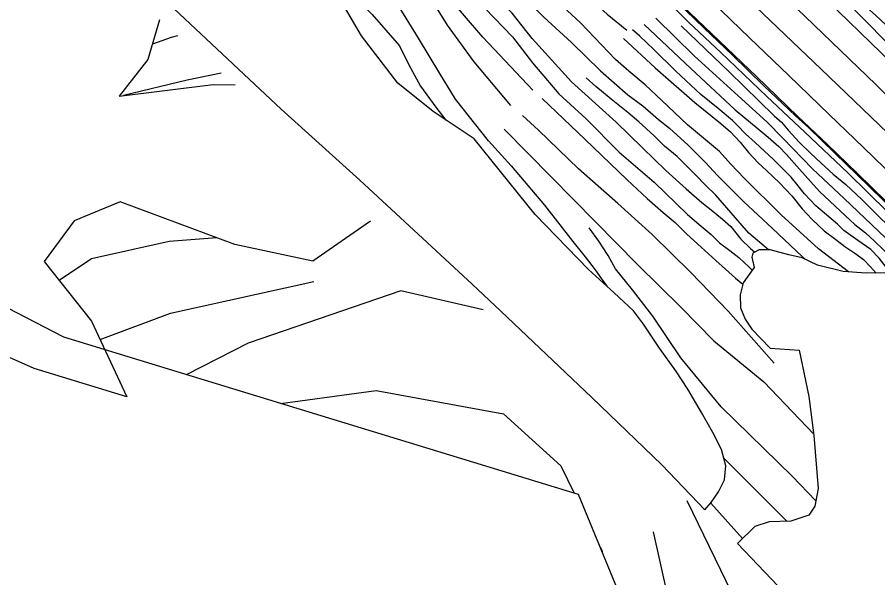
# Model space of a CAD drawing. Extents: x 2316231 to 2323598, y 363169 to 371906.
# Drawn here: x 2319638.6 to 2320024.1, y 365317.1 to 365568.2 of the extents above; entities that cross this region are included whole.
import ezdxf

# ---------------------------------------------------------------- set-up
doc = ezdxf.new("R2010")
doc.units = 0
for name, color, linetype in [('RD_DTM_BkLn1', 7, 'Continuous'), ('RD_DTM_BkLn2', 7, 'Continuous'), ('RD_DTM_Holes', 7, 'Continuous'), ('RD_DTM_TinHull', 7, 'Continuous'), ('RD_EX_Road', 7, 'Continuous')]:
    doc.layers.add(name, color=color, linetype=linetype)

msp = doc.modelspace()

# ---------------------------------------------------------------- linework, layer by layer
at = {"layer": 'RD_DTM_BkLn1'}
msp.add_line((2319973.072, 365404.889), (2319995.405, 365381.487), dxfattribs=at)
for points in [[(2319790.694, 365707.298), (2319822.084, 365678.111), (2319858.951, 365642.988), (2319894.247, 365609.361), (2319922.119, 365583.512), (2319939.275, 365566.026)], [(2319771.198, 365689.299), (2319795.768, 365667.465), (2319824.057, 365642.503), (2319845.844, 365623.75), (2319873.45, 365596.883), (2319887.735, 365583.273), (2319902.893, 365569.537), (2319911.687, 365562.443)], [(2319906.673, 365549.247), (2319890.935, 365565.668), (2319874.934, 365580.622), (2319855.324, 365600.312), (2319833.187, 365621.25), (2319802.329, 365649.793), (2319782.118, 365669.766), (2319766.552, 365685.162)], [(2319760.751, 365679.929), (2319797.302, 365642.676), (2319826.487, 365614.015), (2319846.162, 365595.132), (2319865.957, 365576.84), (2319874.497, 365568.276), (2319886.976, 365556.815), (2319899.963, 365544.148)], [(2319886.914, 365539.327), (2319869.276, 365558.693), (2319860.379, 365570.027), (2319839.571, 365590.997), (2319815.633, 365615.655), (2319789.756, 365640.597), (2319766.801, 365662.314), (2319755.195, 365673.952)], [(2319750.295, 365668.924), (2319792.031, 365628.734), (2319832, 365589.081), (2319860.409, 365559.447), (2319869.454, 365547.833), (2319881.167, 365533.933)], [(2319869.61, 365535.571), (2319847.195, 365559.204), (2319830.798, 365578.527), (2319809.481, 365602.123), (2319784.951, 365625.493), (2319771.658, 365637.591), (2319745.318, 365663.251)], [(2319741.076, 365654.448), (2319770.842, 365628.949), (2319793.809, 365609.637), (2319807.735, 365595.651), (2319822.54, 365578.702), (2319831.276, 365564.661), (2319843.223, 365548.293), (2319859.619, 365528.681)], [(2319849.703, 365512.876), (2319834.929, 365531.513), (2319827.862, 365542.956), (2319818.417, 365558.804), (2319809.751, 365572.903), (2319802.867, 365582.611), (2319789.144, 365597.245), (2319774.435, 365610.264), (2319750.455, 365632.254), (2319736.553, 365645.207)], [(2319725.846, 365636.665), (2319747.868, 365617.26), (2319773.047, 365593.977), (2319797.605, 365569.448), (2319809.85, 365555.35), (2319813.917, 365547.195), (2319819.275, 365537.394), (2319826.083, 365527.911), (2319830.612, 365522.133)], [(2319984.003, 365604.645), (2319997.438, 365592.484), (2320009.491, 365581.391), (2320023.162, 365569.033), (2320060.205, 365534.502), (2320067.852, 365526.692), (2320078.903, 365515.613), (2320090.469, 365503.817), (2320095.838, 365498.439), (2320101.535, 365491.998)], [(2320098.994, 365489.623), (2320093.027, 365495.687), (2320075.593, 365511.869), (2320065.764, 365520.754), (2320028.673, 365556.484), (2320017.601, 365567.656), (2320004.56, 365580.886), (2319989.878, 365595.262), (2319981.135, 365603.88)], [(2319963.181, 365595.672), (2319991.544, 365568.476), (2320023.256, 365538.025), (2320078.188, 365483.799), (2320085.958, 365475.933)], [(2320078.538, 365466.333), (2320028.498, 365516.359), (2319998.681, 365544.954), (2319969.526, 365572.839), (2319954.759, 365586.894)], [(2320030.729, 365466.442), (2320027.609, 365469.339), (2320009.041, 365487.068), (2319994.809, 365500.372), (2319981.536, 365514.023), (2319974.435, 365521.298), (2319961.525, 365533.017), (2319941.911, 365550.966), (2319924.609, 365567.742)], [(2320028.55, 365480.934), (2320010.654, 365498.446), (2319991.36, 365516.775), (2319974.467, 365532.759), (2319953.772, 365552.38), (2319939.275, 365566.026)], [(2320029.782, 365454.2), (2320027.785, 365456.239), (2320024.685, 365460.243), (2320020.937, 365464.216), (2320017.151, 365466.823), (2320015.14, 365468.236), (2320008.931, 365472.625), (2320006.015, 365475.513), (2319996.287, 365483.711), (2319991.26, 365489.179), (2319987.789, 365493.507), (2319985.301, 365496.595), (2319977.431, 365504.445), (2319969.159, 365512.052), (2319964.844, 365515.939), (2319961.23, 365519.69), (2319958.955, 365521.925), (2319952.67, 365527.368), (2319944.871, 365533.671), (2319933.681, 365543.976), (2319923.822, 365553.685), (2319917.516, 365559.664), (2319914.295, 365562.554)], [(2319919.395, 365565.02), (2319940.315, 365545.22), (2319960.238, 365526.663), (2319970.552, 365518.212), (2319975.033, 365514.436), (2319979.814, 365510.281), (2319983.208, 365506.701), (2319989.066, 365500.147), (2319994.064, 365494.533), (2319998.038, 365490.089), (2320009.697, 365479.202), (2320013.819, 365475.326), (2320018.545, 365471.57), (2320022.57, 365467.951), (2320026.623, 365463.975), (2320030.288, 365460.255), (2320032.597, 365458.021)], [(2319935.983, 365564.28), (2319957.527, 365543.759), (2319977.634, 365524.086), (2319981.035, 365521.188), (2319983.892, 365517.587), (2319988.96, 365512.145), (2319993.931, 365507.368), (2319998.559, 365502.945), (2320004.084, 365497.966), (2320009.848, 365493.307), (2320016.931, 365486.641), (2320021.284, 365482.285), (2320025.904, 365477.682), (2320028.842, 365474.943)], [(2319710.405, 365559.846), (2319707.549, 365559.186), (2319699.175, 365556.2)], [(2319910.168, 365558.655), (2319924.433, 365545.604), (2319942.113, 365530.039), (2319953.736, 365520.544), (2319958.192, 365516.812), (2319962.46, 365512.288), (2319966.2, 365507.631), (2319970.563, 365503.048), (2319974.273, 365499.542), (2319980.056, 365494.041), (2319985.527, 365488.223), (2319990.234, 365482.375), (2319994.663, 365477.586), (2320000.125, 365472.499), (2320005.277, 365468.638), (2320009.332, 365465.587), (2320014.301, 365462.223), (2320017.772, 365459.73), (2320020.897, 365456.478), (2320023.332, 365453.605)], [(2320010.927, 365454.147), (2319997.598, 365464.542), (2319980.75, 365479.641), (2319964.262, 365496.057), (2319958.255, 365502.334), (2319953.214, 365508.038), (2319950.479, 365510.241), (2319938.879, 365520.006), (2319927.151, 365531.085), (2319919.86, 365537.882), (2319912.552, 365543.992), (2319906.673, 365549.247)], [(2319729.973, 365543.142), (2319714.733, 365540.035), (2319686.286, 365533.085)], [(2319899.963, 365544.148), (2319912.144, 365533.518), (2319918.8, 365528.487), (2319925.854, 365522.411), (2319930.749, 365518.57), (2319939.158, 365510.93), (2319946.959, 365503.097), (2319952.37, 365497.301), (2319964.017, 365485.74), (2319976.779, 365473.744), (2319990.19, 365461.101), (2319991.767, 365459.679)], [(2319886.914, 365539.327), (2319906.851, 365521.153), (2319918.725, 365509.718), (2319929.227, 365499.545), (2319938.276, 365491.369), (2319945.215, 365485.153), (2319949.496, 365481.922), (2319954.509, 365477.79), (2319958.342, 365474.488), (2319962.82, 365468.805), (2319967.133, 365464.612), (2319968.995, 365463.028)], [(2319975.14, 365464.07), (2319966.312, 365471.514), (2319960.43, 365478.299), (2319951.504, 365488.514), (2319947.082, 365492.886), (2319942.339, 365497.789), (2319937.251, 365502.857), (2319934.267, 365505.762), (2319928.585, 365510.4), (2319923.946, 365515.132), (2319917.123, 365521.348), (2319912.136, 365525.554), (2319904.68, 365531.503), (2319897.843, 365537.22), (2319893.494, 365541.087)], [(2319873.786, 365531.875), (2319892.818, 365513.574), (2319911.797, 365495.358), (2319920.787, 365487.087), (2319927.924, 365480.758), (2319933.351, 365476.327), (2319938.59, 365471.105), (2319944.948, 365465.157), (2319951.627, 365459.275), (2319955.937, 365455.396), (2319960.373, 365451.406), (2319963.622, 365448.581)], [(2319881.167, 365533.933), (2319893.4, 365522.715), (2319908.288, 365507.728), (2319923.87, 365494.317), (2319938.896, 365479.892), (2319945.05, 365474.686), (2319949.514, 365470.958), (2319953.253, 365467.096), (2319957.848, 365463.752), (2319961.823, 365460.523), (2319966.408, 365456.402), (2319967.866, 365454.98)], [(2319977.735, 365413.301), (2319957.015, 365436.518), (2319940.314, 365453.903), (2319923.074, 365470.963), (2319907.648, 365484.714), (2319890.105, 365500.245), (2319872.168, 365517.549), (2319864.967, 365524.179)], [(2319856.74, 365518.033), (2319877.777, 365496.726), (2319897.439, 365476.784), (2319916.495, 365457.515), (2319935.886, 365438.31), (2319950.608, 365423.268), (2319973.072, 365404.889)], [(2319849.703, 365512.876), (2319859.822, 365501.618), (2319874.854, 365483.959), (2319887.55, 365467.821), (2319892.978, 365460.878), (2319897.551, 365455.136), (2319900.308, 365450.984), (2319902.695, 365447.792)], [(2319953.909, 365393.659), (2319935.84, 365415.725), (2319923.277, 365434.269), (2319914.168, 365446.08), (2319906.57, 365455.508), (2319903.268, 365461.47), (2319899.205, 365467.895), (2319894.872, 365473.84)], [(2319728.008, 365469.39), (2319706.674, 365467.74), (2319671.893, 365459.97), (2319657.487, 365450.29)], [(2319675.728, 365423.884), (2319707.317, 365435.73), (2319771.426, 365449.86)], [(2319847.404, 365437.171), (2319810.455, 365445.664), (2319742.119, 365422.275), (2319714.369, 365408.105)], [(2319756.508, 365395.231), (2319799.336, 365401.014), (2319856.486, 365390.543), (2319882.079, 365367.323), (2319888.029, 365355.051)], [(2319953.909, 365393.659), (2319985.701, 365362.734), (2319996.347, 365351.661)], [(2319983.333, 365342.505), (2319958.049, 365367.903), (2319955.191, 365370.66)], [(2319949.833, 365209.387), (2319965.79, 365254.595), (2319961.3, 365305.124), (2319938.773, 365351.581)], [(2319949.255, 365350.585), (2319959.616, 365339.089), (2319963.572, 365334.766)], [(2319930.19, 365257.022), (2319936.726, 365278.969), (2319923.699, 365337.711)], [(2319899.641, 365331.104), (2319900.434, 365329.467), (2319900.579, 365328.829)]]:
    msp.add_lwpolyline(points, dxfattribs=at)
at = {"layer": 'RD_DTM_BkLn2'}
msp.add_lwpolyline([(2319936.467, 365573.526), (2319953.205, 365557.471), (2319969.758, 365541.586), (2319988.161, 365523.84), (2320001.54, 365511.212), (2320014.909, 365498.309), (2320027.94, 365485.599), (2320035.028, 365478.655), (2320053.546, 365459.532)], dxfattribs=at)
at = {"layer": 'RD_DTM_Holes'}
for points in [[(2319670.625, 365608.089), (2319756.843, 365527.082), (2319792.133, 365495.16), (2319842.42, 365448.664), (2319855.281, 365436.563), (2319896.082, 365397.831), (2319927.33, 365367.799), (2319946.646, 365347.52), (2319949.515, 365350.891), (2319952.797, 365355.647), (2319955.369, 365360.978), (2319956.061, 365367.311), (2319954.168, 365374.593), (2319950.174, 365382.239), (2319945.066, 365391.106), (2319938.946, 365401.627), (2319933.699, 365409.895), (2319926.31, 365420.022), (2319919.217, 365430.703), (2319914.729, 365436.672), (2319906.059, 365444.762), (2319894.448, 365455.222), (2319870.581, 365479.913), (2319843.312, 365513.742), (2319824.887, 365525.915), (2319809.058, 365538.731), (2319792.887, 365559.799), (2319784.117, 365574.673)], [(2319702.324, 365567.098), (2319697.156, 365549.211), (2319684.225, 365532.826), (2319726.456, 365538.128), (2319736.3, 365537.915)], [(2319796.869, 365476.87), (2319771.055, 365458.976), (2319736.154, 365466.346), (2319684.679, 365485.586), (2319664.163, 365477.036), (2319650.725, 365458.826), (2319671.855, 365432.152), (2319687.754, 365398.215), (2319646.29, 365410.89), (2319596.034, 365433.164), (2319561.4, 365456.319), (2319542.926, 365473.246)], [(2320027.404, 365453.682), (2320018.888, 365453.521), (2320008.665, 365454.325), (2319997.14, 365457.089), (2319990.26, 365460.406), (2319984.216, 365461.741), (2319975.924, 365464.087), (2319970.997, 365463.982), (2319968.094, 365462.599), (2319967.624, 365460.69), (2319968.668, 365456.086), (2319965.604, 365451.859), (2319963.802, 365449.273), (2319962.415, 365443.935), (2319962.602, 365438.063), (2319964.687, 365432.955), (2319967.631, 365428.495), (2319975.884, 365420.012), (2319988.947, 365419.056), (2319993.194, 365398.354), (2319995.478, 365380.929), (2319997.393, 365357.115), (2319995.892, 365349.291), (2319993.165, 365345.184), (2319985.09, 365342.571), (2319975.421, 365342.208), (2319969.011, 365340.103), (2319961.23, 365332.467)], [(2319961.23, 365332.467), (2320012.894, 365278.348)]]:
    msp.add_lwpolyline(points, dxfattribs=at)
at = {"layer": 'RD_DTM_TinHull'}
msp.add_lwpolyline([(2319975.332, 365147.552), (2319890.016, 365354.444), (2319659.535, 365424.857), (2319378.87, 365570.104), (2319234.052, 365737.494), (2319033.253, 366035.61), (2318895.931, 366251.828), (2318692.475, 366476.056)], dxfattribs=at)
at = {"layer": 'RD_EX_Road'}
for points in [[(2320097.041, 365481.329), (2320076.811, 365501.935), (2320065.259, 365513.611), (2320025.655, 365552.239), (2320001.539, 365575.563), (2319975.813, 365600.216)], [(2320047.191, 365465.588), (2320033.899, 365479.129), (2320019.969, 365492.709), (2320004.799, 365507.293), (2319993.207, 365518.629), (2319987.192, 365524.013), (2319973.117, 365537.482), (2319959.002, 365551.173), (2319946.199, 365563.506), (2319934.42, 365574.765)], [(2319949.704, 365575.234), (2319966.65, 365558.99), (2319984.203, 365542.051), (2320002.267, 365524.672), (2320017.758, 365509.885), (2320031.681, 365496.3), (2320070.905, 365456.698)]]:
    msp.add_lwpolyline(points, dxfattribs=at)

doc.saveas('drawing.dxf')
